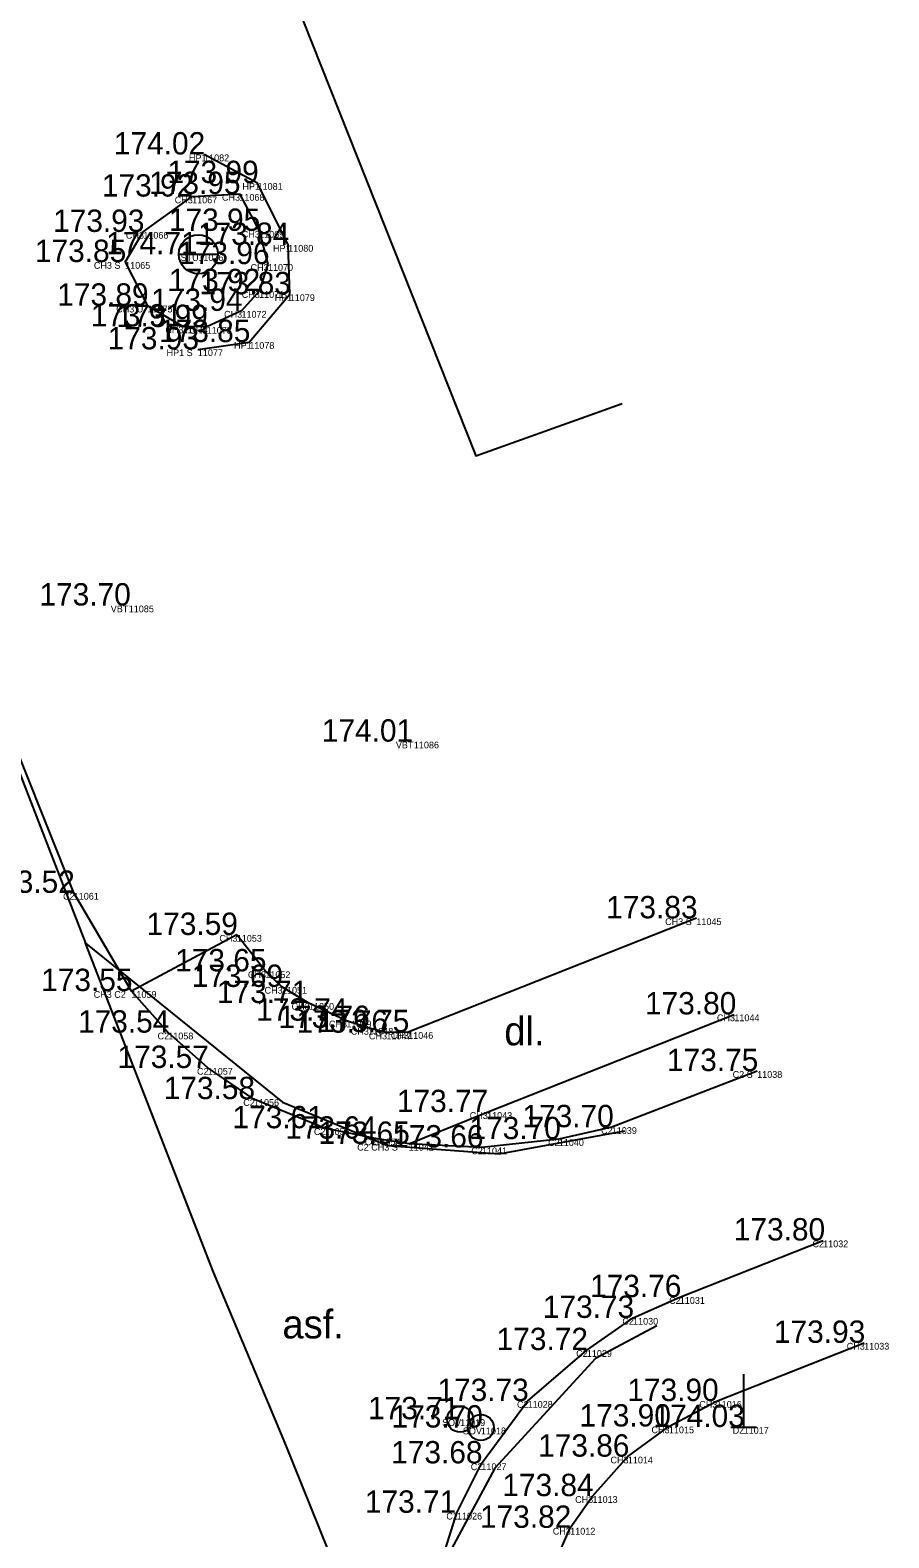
# Model space of a CAD drawing. Extents: x -566117 to -565580, y -1202428 to -1201938.
# Drawn here: x -565627.4 to -565610.86, y -1202122.77 to -1202093.76 of the extents above; entities that cross this region are included whole.
import ezdxf

# ---------------------------------------------------------------- set-up
doc = ezdxf.new("R2010")
doc.units = 0
for name, color, linetype in [('Bod', 7, 'Continuous'), ('Implicitní', 7, 'Continuous'), ('Katastr', 7, 'Continuous'), ('Kod', 7, 'Continuous'), ('POMOC_POPIS', 7, 'Continuous'), ('Voda', 7, 'Continuous'), ('Výška', 7, 'Continuous'), ('ZELEŇ', 7, 'Continuous'), ('ZN_DOPLŇKOVÉ', 7, 'Continuous'), ('Zpevněné plohy', 7, 'Continuous'), ('Číslo', 7, 'Continuous')]:
    doc.layers.add(name, color=color, linetype=linetype)

# ---------------------------------------------------------------- blocks, each defined once
blk = doc.blocks.new('A$C69D74C1E')
at = {"layer": 'Katastr'}
for p, q in [((423.84, -4.9), (438.6, -42.89)), ((441.06, -49.22), (438.6, -42.89)), ((442.44, -52.51), (441.06, -49.22)), ((444.67, -58.02), (442.44, -52.51))]:
    blk.add_line(p, q, dxfattribs=at)
for points in [[(436.143, -2.723), (434.18, -3.49), (446.11, -33.51), (448.929, -32.503)], [(438.6, -42.89), (442.39, -45.95), (444.41, -46.78), (446.56, -46.94), (448.98, -46.5)], [(449.6, -50.255), (448.42, -50.88), (446.48, -52.99), (445.23, -55.32), (444.67, -58.02)]]:
    blk.add_lwpolyline(points, dxfattribs=at)
blk = doc.blocks.new('T')
at = {"layer": 'Bod'}
blk.add_text('.', height=0.05, dxfattribs=at).set_placement((0, 0))
blk = doc.blocks.new('SV')
at = {"layer": 'Voda'}
blk.add_circle((0, 0), 0.25, dxfattribs=at)
blk = doc.blocks.new('ST')
at = {"layer": 'Voda'}
blk.add_line((-0.375, 0), (0.375, 0), dxfattribs=at)
blk.add_circle((0, 0), 0.375, dxfattribs=at)
blk = doc.blocks.new('5.270_1')
at = {"layer": 'ZN_DOPLŇKOVÉ'}
for p, q in [((0, 1.018), (0, 0)), ((-0.25, 0), (0.25, 0))]:
    blk.add_line(p, q, dxfattribs=at)
blk = doc.blocks.new('POINT_DISPLAY')
at = {"layer": 'Implicitní'}
blk.add_line((0, 0), (0, 0), dxfattribs=at)

msp = doc.modelspace()

# ---------------------------------------------------------------- linework, layer by layer
at = {"layer": 'ZELEŇ'}
for p, q in [((-565623.02, -1202096.7), (-565624.05, -1202096.15)), ((-565622.43, -1202097.89), (-565623.02, -1202096.7)), ((-565622.4, -1202098.84), (-565622.43, -1202097.89)), ((-565623.18, -1202099.76), (-565622.4, -1202098.84)), ((-565624.17, -1202099.9), (-565623.18, -1202099.76))]:
    msp.add_line(p, q, dxfattribs=at)
at = {"layer": 'Zpevněné plohy'}
for p, q in [((-565625.22, -1202097.64), (-565624.28, -1202096.96)), ((-565624.28, -1202096.96), (-565623.37, -1202096.91)), ((-565623.37, -1202096.91), (-565622.99, -1202097.62)), ((-565625.57, -1202098.22), (-565625.22, -1202097.64)), ((-565622.99, -1202097.62), (-565622.82, -1202098.26)), ((-565625.57, -1202098.22), (-565625.14, -1202099.06)), ((-565622.82, -1202098.26), (-565622.99, -1202098.78)), ((-565622.99, -1202098.78), (-565623.33, -1202099.16)), ((-565624.46, -1202099.46), (-565625.14, -1202099.06)), ((-565623.33, -1202099.16), (-565624, -1202099.47)), ((-565624, -1202099.47), (-565624.46, -1202099.46)), ((-565626.56, -1202110.36), (-565629.85, -1202102.12)), ((-565625.45, -1202112.25), (-565626.56, -1202110.36)), ((-565614.57, -1202110.85), (-565620.12, -1202113.04)), ((-565623.42, -1202111.17), (-565625.45, -1202112.25)), ((-565622.87, -1202111.87), (-565623.42, -1202111.17)), ((-565622.55, -1202112.17), (-565622.87, -1202111.87)), ((-565624.74, -1202113.05), (-565625.45, -1202112.25)), ((-565622.03, -1202112.48), (-565622.55, -1202112.17)), ((-565621.31, -1202112.82), (-565622.03, -1202112.48)), ((-565620.89, -1202112.96), (-565621.31, -1202112.82)), ((-565618.6, -1202114.58), (-565613.84, -1202112.7)), ((-565623.98, -1202113.73), (-565624.74, -1202113.05)), ((-565620.54, -1202113.05), (-565620.89, -1202112.96)), ((-565620.12, -1202113.04), (-565620.54, -1202113.05)), ((-565623.09, -1202114.33), (-565623.98, -1202113.73)), ((-565613.4, -1202113.79), (-565616.2, -1202114.87)), ((-565621.73, -1202114.89), (-565623.09, -1202114.33)), ((-565620.11, -1202115.19), (-565618.6, -1202114.58)), ((-565620.75, -1202115.09), (-565621.73, -1202114.89)), ((-565616.2, -1202114.87), (-565617.22, -1202115.1)), ((-565620.11, -1202115.19), (-565620.75, -1202115.09)), ((-565617.22, -1202115.1), (-565618.7, -1202115.26)), ((-565618.7, -1202115.26), (-565620.11, -1202115.19)), ((-565614.89, -1202118.14), (-565612.13, -1202117.05)), ((-565615.79, -1202118.54), (-565614.89, -1202118.14)), ((-565616.68, -1202119.16), (-565615.79, -1202118.54)), ((-565617.82, -1202120.14), (-565616.68, -1202119.16)), ((-565614.18, -1202120.14), (-565611.34, -1202119.02)), ((-565618.71, -1202121.34), (-565617.82, -1202120.14)), ((-565615.1, -1202120.63), (-565614.18, -1202120.14)), ((-565615.89, -1202121.21), (-565615.1, -1202120.63)), ((-565616.57, -1202121.97), (-565615.89, -1202121.21)), ((-565619.18, -1202122.29), (-565618.71, -1202121.34)), ((-565617, -1202122.58), (-565616.57, -1202121.97)), ((-565619.64, -1202123.73), (-565619.18, -1202122.29)), ((-565617.3, -1202123.27), (-565617, -1202122.58))]:
    msp.add_line(p, q, dxfattribs=at)

# ---------------------------------------------------------------- block references
at = {"layer": 'Bod'}
for name, p in [('POINT_DISPLAY', (-565624.05, -1202096.15)), ('POINT_DISPLAY', (-565623.02, -1202096.7)), ('POINT_DISPLAY', (-565624.28, -1202096.96)), ('POINT_DISPLAY', (-565623.37, -1202096.91)), ('POINT_DISPLAY', (-565625.22, -1202097.64)), ('POINT_DISPLAY', (-565622.99, -1202097.62)), ('POINT_DISPLAY', (-565622.43, -1202097.89)), ('POINT_DISPLAY', (-565625.57, -1202098.22)), ('POINT_DISPLAY', (-565624.16, -1202098.07)), ('POINT_DISPLAY', (-565622.82, -1202098.26)), ('POINT_DISPLAY', (-565622.99, -1202098.78)), ('POINT_DISPLAY', (-565622.4, -1202098.84)), ('POINT_DISPLAY', (-565625.14, -1202099.06)), ('POINT_DISPLAY', (-565623.33, -1202099.16)), ('POINT_DISPLAY', (-565624.46, -1202099.46)), ('POINT_DISPLAY', (-565624, -1202099.47)), ('POINT_DISPLAY', (-565623.18, -1202099.76)), ('POINT_DISPLAY', (-565624.17, -1202099.9)), ('POINT_DISPLAY', (-565625.5, -1202104.83)), ('T', (-565625.5, -1202104.83)), ('POINT_DISPLAY', (-565620.01, -1202107.45)), ('T', (-565620.01, -1202107.45)), ('POINT_DISPLAY', (-565626.56, -1202110.36)), ('POINT_DISPLAY', (-565614.57, -1202110.85)), ('POINT_DISPLAY', (-565623.42, -1202111.17)), ('POINT_DISPLAY', (-565622.87, -1202111.87)), ('POINT_DISPLAY', (-565625.45, -1202112.25)), ('POINT_DISPLAY', (-565622.55, -1202112.17)), ('POINT_DISPLAY', (-565622.03, -1202112.48)), ('POINT_DISPLAY', (-565621.31, -1202112.82)), ('POINT_DISPLAY', (-565613.84, -1202112.7)), ('POINT_DISPLAY', (-565624.74, -1202113.05)), ('POINT_DISPLAY', (-565620.89, -1202112.96)), ('POINT_DISPLAY', (-565620.54, -1202113.05)), ('POINT_DISPLAY', (-565620.12, -1202113.04)), ('POINT_DISPLAY', (-565623.98, -1202113.73)), ('POINT_DISPLAY', (-565613.4, -1202113.79)), ('POINT_DISPLAY', (-565623.09, -1202114.33)), ('POINT_DISPLAY', (-565618.6, -1202114.58)), ('POINT_DISPLAY', (-565621.73, -1202114.89)), ('POINT_DISPLAY', (-565616.2, -1202114.87)), ('POINT_DISPLAY', (-565620.75, -1202115.09)), ('POINT_DISPLAY', (-565617.22, -1202115.1)), ('POINT_DISPLAY', (-565620.11, -1202115.19)), ('POINT_DISPLAY', (-565618.7, -1202115.26)), ('POINT_DISPLAY', (-565612.13, -1202117.05)), ('POINT_DISPLAY', (-565614.89, -1202118.14)), ('POINT_DISPLAY', (-565615.79, -1202118.54)), ('POINT_DISPLAY', (-565616.68, -1202119.16)), ('POINT_DISPLAY', (-565611.34, -1202119.02)), ('POINT_DISPLAY', (-565617.82, -1202120.14)), ('POINT_DISPLAY', (-565614.18, -1202120.14)), ('POINT_DISPLAY', (-565619.12, -1202120.49)), ('POINT_DISPLAY', (-565618.72, -1202120.65)), ('POINT_DISPLAY', (-565615.1, -1202120.63)), ('POINT_DISPLAY', (-565613.66, -1202120.64)), ('POINT_DISPLAY', (-565615.89, -1202121.21)), ('POINT_DISPLAY', (-565618.71, -1202121.34)), ('POINT_DISPLAY', (-565616.57, -1202121.97)), ('POINT_DISPLAY', (-565619.18, -1202122.29)), ('POINT_DISPLAY', (-565617, -1202122.58))]:
    msp.add_blockref(name, p, dxfattribs=at)
at = {"layer": 'Implicitní'}
msp.add_blockref('A$C69D74C1E', (-566064.93, -1202068.44), dxfattribs=at)
at = {"layer": 'Voda'}
for name, p in [('ST', (-565624.16, -1202098.07)), ('SV', (-565619.12, -1202120.49)), ('SV', (-565618.72, -1202120.65))]:
    msp.add_blockref(name, p, dxfattribs=at)
at = {"layer": 'ZN_DOPLŇKOVÉ'}
msp.add_blockref('5.270_1', (-565613.66, -1202120.64), dxfattribs=at)

# ---------------------------------------------------------------- texts
at = {"layer": 'Kod'}
for s, p in [('HP1', (-565624.342, -1202096.28)), ('HP1', (-565623.312, -1202096.83)), ('CH3', (-565624.615, -1202097.09)), ('CH3', (-565623.705, -1202097.04)), ('CH3', (-565625.555, -1202097.77)), ('CH3', (-565623.325, -1202097.75)), ('HP1', (-565622.722, -1202098.02)), ('CH3 S', (-565626.172, -1202098.35)), ('STU', (-565624.502, -1202098.2)), ('CH3', (-565623.155, -1202098.39)), ('CH3', (-565623.325, -1202098.91)), ('HP1', (-565622.692, -1202098.97)), ('CH3 U', (-565625.742, -1202099.19)), ('CH3', (-565623.665, -1202099.29)), ('CH3', (-565624.795, -1202099.59)), ('CH3', (-565624.335, -1202099.6)), ('HP1', (-565623.472, -1202099.89)), ('HP1 S', (-565624.772, -1202100.03)), ('VBT', (-565625.847, -1202104.96)), ('VBT', (-565620.357, -1202107.58)), ('C2', (-565626.765, -1202110.49)), ('CH3 S', (-565615.172, -1202110.98)), ('CH3', (-565623.755, -1202111.3)), ('CH3', (-565623.205, -1202112)), ('CH3 C2', (-565626.175, -1202112.38)), ('CH3', (-565622.885, -1202112.3)), ('CH3', (-565622.365, -1202112.61)), ('CH3', (-565621.645, -1202112.95)), ('CH3', (-565614.175, -1202112.83)), ('C2', (-565624.945, -1202113.18)), ('CH3', (-565621.225, -1202113.09)), ('CH3', (-565620.875, -1202113.18)), ('CH3', (-565620.455, -1202113.17)), ('C2', (-565624.185, -1202113.86)), ('C2 S', (-565613.872, -1202113.92)), ('C2', (-565623.295, -1202114.46)), ('CH3', (-565618.935, -1202114.71)), ('C2', (-565621.935, -1202115.02)), ('C2', (-565616.405, -1202115)), ('C2', (-565620.955, -1202115.22)), ('C2', (-565617.425, -1202115.23)), ('C2 CH3 S', (-565621.102, -1202115.32)), ('C2', (-565618.905, -1202115.39)), ('C2', (-565612.335, -1202117.18)), ('C2', (-565615.095, -1202118.27)), ('C2', (-565615.995, -1202118.67)), ('C2', (-565616.885, -1202119.29)), ('CH3', (-565611.675, -1202119.15)), ('C2', (-565618.025, -1202120.27)), ('CH3', (-565614.515, -1202120.27)), ('SOV', (-565619.467, -1202120.62)), ('SOV', (-565619.067, -1202120.78)), ('CH3', (-565615.435, -1202120.76)), ('DZ', (-565613.871, -1202120.77)), ('CH3', (-565616.225, -1202121.34)), ('C2', (-565618.915, -1202121.47)), ('CH3', (-565616.905, -1202122.1)), ('C2', (-565619.385, -1202122.42)), ('CH3', (-565617.335, -1202122.71))]:
    msp.add_text(s, height=0.13, dxfattribs=at).set_placement(p)
at = {"layer": 'POMOC_POPIS'}
for s, p in [('dl.', (-565618.269, -1202113.294)), ('asf.', (-565622.542, -1202118.935))]:
    msp.add_text(s, height=0.55, dxfattribs=at).set_placement(p)
at = {"layer": 'Výška'}
for s, p in [('174.02 ', (-565625.787, -1202096.15)), ('173.99 ', (-565624.757, -1202096.7)), ('173.92 ', (-565626.017, -1202096.96)), ('173.95 ', (-565625.107, -1202096.91)), ('173.95 ', (-565624.727, -1202097.62)), ('173.93 ', (-565626.957, -1202097.64)), ('173.84 ', (-565624.167, -1202097.89)), ('174.71 ', (-565625.933, -1202098.07)), ('173.85 ', (-565627.307, -1202098.22)), ('173.96 ', (-565624.548, -1202098.26)), ('173.92 ', (-565624.727, -1202098.78)), ('173.89 ', (-565626.877, -1202099.06)), ('173.83 ', (-565624.137, -1202098.84)), ('173.94 ', (-565625.067, -1202099.16)), ('173.91 ', (-565626.233, -1202099.46)), ('173.99 ', (-565625.737, -1202099.47)), ('173.93 ', (-565625.907, -1202099.9)), ('173.85 ', (-565624.917, -1202099.76)), ('173.70 ', (-565627.22, -1202104.83)), ('174.01 ', (-565621.783, -1202107.45)), ('173.52 ', (-565628.297, -1202110.36)), ('173.83 ', (-565616.307, -1202110.85)), ('173.59 ', (-565625.157, -1202111.17)), ('173.65 ', (-565624.607, -1202111.87)), ('173.55 ', (-565627.187, -1202112.25)), ('173.69 ', (-565624.287, -1202112.17)), ('173.71 ', (-565623.803, -1202112.48)), ('173.80 ', (-565615.56, -1202112.7)), ('173.74 ', (-565623.047, -1202112.82)), ('173.76 ', (-565622.618, -1202112.96)), ('173.54 ', (-565626.477, -1202113.05)), ('173.76 ', (-565622.268, -1202113.05)), ('173.75 ', (-565621.857, -1202113.04)), ('173.57 ', (-565625.717, -1202113.73)), ('173.75 ', (-565615.137, -1202113.79)), ('173.58 ', (-565624.827, -1202114.33)), ('173.77 ', (-565620.337, -1202114.58)), ('173.61 ', (-565623.503, -1202114.89)), ('173.70 ', (-565617.92, -1202114.87)), ('173.64 ', (-565622.487, -1202115.09)), ('173.65 ', (-565621.847, -1202115.19)), ('173.66 ', (-565620.428, -1202115.26)), ('173.70 ', (-565618.94, -1202115.1)), ('173.80 ', (-565613.85, -1202117.05)), ('173.76 ', (-565616.618, -1202118.14)), ('173.73 ', (-565617.527, -1202118.54)), ('173.93 ', (-565613.077, -1202119.02)), ('173.72 ', (-565618.417, -1202119.16)), ('173.73 ', (-565619.557, -1202120.14)), ('173.90 ', (-565615.9, -1202120.14)), ('173.71 ', (-565620.893, -1202120.49)), ('173.70 ', (-565620.44, -1202120.65)), ('173.90 ', (-565616.82, -1202120.63)), ('174.03 ', (-565615.397, -1202120.64)), ('173.68 ', (-565620.447, -1202121.34)), ('173.86 ', (-565617.618, -1202121.21)), ('173.84 ', (-565618.307, -1202121.97)), ('173.71 ', (-565620.953, -1202122.29)), ('173.82 ', (-565618.737, -1202122.58))]:
    msp.add_text(s, height=0.43, dxfattribs=at).set_placement(p)
at = {"layer": 'Číslo'}
for s, p in [('11082', (-565624.05, -1202096.28)), ('11081', (-565623.02, -1202096.83)), ('11067', (-565624.28, -1202097.09)), ('11068', (-565623.37, -1202097.04)), ('11066', (-565625.22, -1202097.77)), ('11069', (-565622.99, -1202097.75)), ('11080', (-565622.43, -1202098.02)), ('11065', (-565625.57, -1202098.35)), ('11076', (-565624.16, -1202098.2)), ('11070', (-565622.82, -1202098.39)), ('11071', (-565622.99, -1202098.91)), ('11079', (-565622.4, -1202098.97)), ('11075', (-565625.14, -1202099.19)), ('11072', (-565623.33, -1202099.29)), ('11074', (-565624.46, -1202099.59)), ('11073', (-565624, -1202099.6)), ('11078', (-565623.18, -1202099.89)), ('11077', (-565624.17, -1202100.03)), ('11085', (-565625.5, -1202104.96)), ('11086', (-565620.01, -1202107.58)), ('11061', (-565626.56, -1202110.49)), ('11045', (-565614.57, -1202110.98)), ('11053', (-565623.42, -1202111.3)), ('11052', (-565622.87, -1202112)), ('11059', (-565625.45, -1202112.38)), ('11051', (-565622.55, -1202112.3)), ('11050', (-565622.03, -1202112.61)), ('11049', (-565621.31, -1202112.95)), ('11044', (-565613.84, -1202112.83)), ('11058', (-565624.74, -1202113.18)), ('11048', (-565620.89, -1202113.09)), ('11047', (-565620.54, -1202113.18)), ('11046', (-565620.12, -1202113.17)), ('11057', (-565623.98, -1202113.86)), ('11038', (-565613.4, -1202113.92)), ('11056', (-565623.09, -1202114.46)), ('11043', (-565618.6, -1202114.71)), ('11055', (-565621.73, -1202115.02)), ('11039', (-565616.2, -1202115)), ('11054', (-565620.75, -1202115.22)), ('11040', (-565617.22, -1202115.23)), ('11042', (-565620.11, -1202115.32)), ('11041', (-565618.7, -1202115.39)), ('11032', (-565612.13, -1202117.18)), ('11031', (-565614.89, -1202118.27)), ('11030', (-565615.79, -1202118.67)), ('11029', (-565616.68, -1202119.29)), ('11033', (-565611.34, -1202119.15)), ('11028', (-565617.82, -1202120.27)), ('11016', (-565614.18, -1202120.27)), ('11019', (-565619.12, -1202120.62)), ('11018', (-565618.72, -1202120.78)), ('11015', (-565615.1, -1202120.76)), ('11017', (-565613.66, -1202120.77)), ('11014', (-565615.89, -1202121.34)), ('11027', (-565618.71, -1202121.47)), ('11013', (-565616.57, -1202122.1)), ('11026', (-565619.18, -1202122.42)), ('11012', (-565617, -1202122.71))]:
    msp.add_text(s, height=0.13, dxfattribs=at).set_placement(p)

doc.saveas('drawing.dxf')
